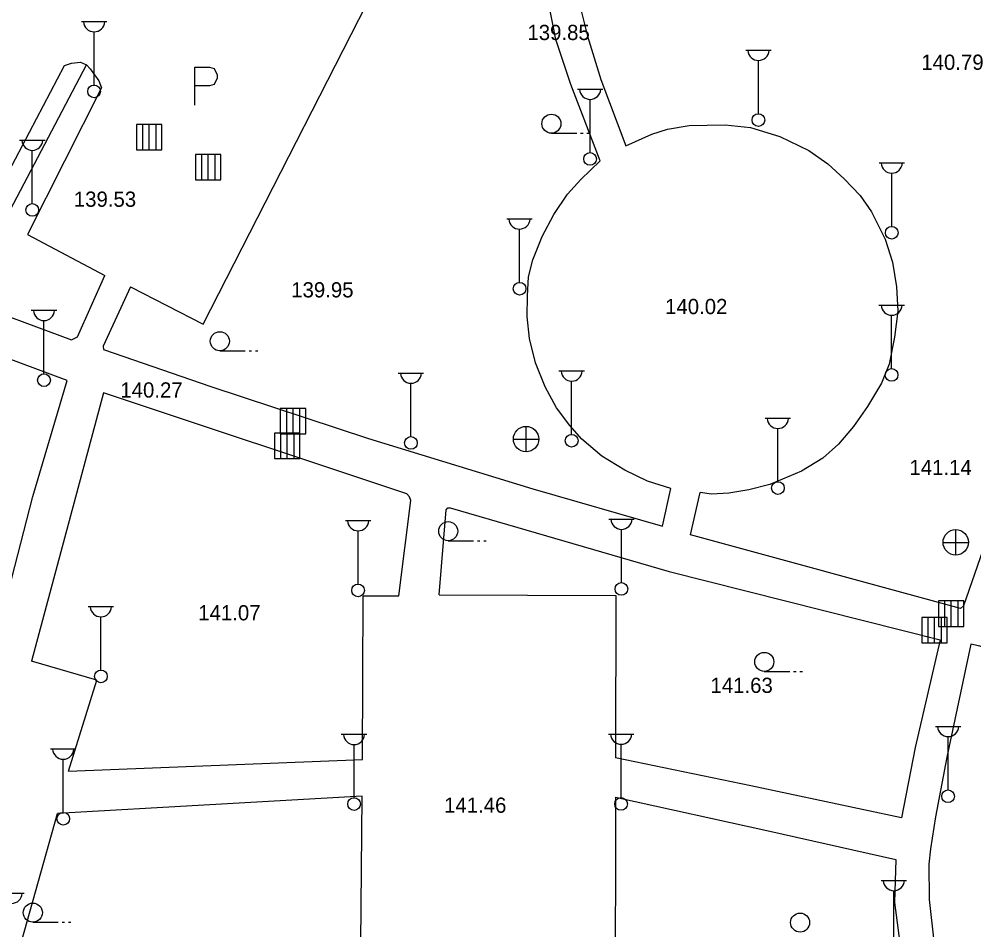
# Model space of a CAD drawing. Extents: x 419101 to 420177, y 4451541 to 4452254.
# Drawn here: x 419217 to 419292.2, y 4451893 to 4451964.7 of the extents above; entities that cross this region are included whole.
import ezdxf

# ---------------------------------------------------------------- set-up
doc = ezdxf.new("R2010")
doc.units = 0
doc.layers.add('3_HALİHAZIR', color=7, linetype='Continuous')

msp = doc.modelspace()

# ---------------------------------------------------------------- linework, layer by layer
at = {"layer": '3_HALİHAZIR'}
for p, q in [((419221.88, 4451964.531), (419223.88, 4451964.531)), ((419222.88, 4451959.531), (419222.88, 4451963.724)), ((419274.204, 4451962.281), (419276.204, 4451962.281)), ((419275.204, 4451957.281), (419275.204, 4451961.474)), ((419260.944, 4451959.217), (419262.944, 4451959.217)), ((419261.944, 4451954.217), (419261.944, 4451958.41)), ((419228.219, 4451956.44), (419226.219, 4451956.44)), ((419226.219, 4451956.44), (419226.219, 4451954.44)), ((419228.219, 4451956.44), (419226.219, 4451956.44)), ((419226.219, 4451956.44), (419226.219, 4451954.44)), ((419226.724, 4451954.44), (419226.724, 4451956.44)), ((419227.219, 4451954.44), (419227.219, 4451956.44)), ((419227.767, 4451954.44), (419227.767, 4451956.44)), ((419228.219, 4451954.44), (419228.219, 4451956.44)), ((419228.219, 4451954.44), (419228.219, 4451956.44)), ((419217.017, 4451955.203), (419219.017, 4451955.203)), ((419258.899, 4451955.745), (419260.899, 4451955.745)), ((419261.199, 4451955.745), (419261.399, 4451955.745)), ((419261.699, 4451955.745), (419261.899, 4451955.745)), ((419226.219, 4451954.44), (419228.219, 4451954.44)), ((419226.219, 4451954.44), (419228.219, 4451954.44)), ((419218.017, 4451950.203), (419218.017, 4451954.395)), ((419232.865, 4451954.061), (419230.865, 4451954.061)), ((419230.865, 4451954.061), (419230.865, 4451952.061)), ((419232.865, 4451954.061), (419230.865, 4451954.061)), ((419230.865, 4451954.061), (419230.865, 4451952.061)), ((419231.37, 4451952.061), (419231.37, 4451954.061)), ((419231.865, 4451952.061), (419231.865, 4451954.061)), ((419232.413, 4451952.061), (419232.413, 4451954.061)), ((419232.865, 4451952.061), (419232.865, 4451954.061)), ((419232.865, 4451952.061), (419232.865, 4451954.061)), ((419284.7, 4451953.408), (419286.7, 4451953.408)), ((419285.7, 4451948.407), (419285.7, 4451952.6)), ((419230.865, 4451952.061), (419232.865, 4451952.061)), ((419230.865, 4451952.061), (419232.865, 4451952.061)), ((419255.389, 4451949), (419257.389, 4451949)), ((419256.389, 4451944), (419256.389, 4451948.193)), ((419217.936, 4451941.799), (419219.936, 4451941.799)), ((419284.695, 4451942.215), (419286.695, 4451942.215)), ((419218.936, 4451936.799), (419218.936, 4451940.992)), ((419285.695, 4451937.215), (419285.695, 4451941.408)), ((419232.784, 4451938.615), (419234.784, 4451938.615)), ((419235.084, 4451938.615), (419235.284, 4451938.615)), ((419235.584, 4451938.615), (419235.784, 4451938.615)), ((419246.838, 4451936.858), (419248.838, 4451936.858)), ((419259.494, 4451937.027), (419261.494, 4451937.027)), ((419247.838, 4451931.858), (419247.838, 4451936.051)), ((419260.494, 4451932.027), (419260.494, 4451936.22)), ((419239.549, 4451934.063), (419237.549, 4451934.063)), ((419237.549, 4451934.063), (419237.549, 4451932.063)), ((419239.549, 4451934.063), (419237.549, 4451934.063)), ((419237.549, 4451934.063), (419237.549, 4451932.063)), ((419238.054, 4451932.063), (419238.054, 4451934.063)), ((419238.549, 4451932.063), (419238.549, 4451934.063)), ((419239.097, 4451932.063), (419239.097, 4451934.063)), ((419239.549, 4451932.063), (419239.549, 4451934.063)), ((419239.549, 4451932.063), (419239.549, 4451934.063)), ((419256.918, 4451930.65), (419256.918, 4451932.65)), ((419275.735, 4451933.298), (419277.735, 4451933.298)), ((419239.09, 4451932.129), (419237.09, 4451932.129)), ((419237.09, 4451932.129), (419237.09, 4451930.129)), ((419239.09, 4451932.129), (419237.09, 4451932.129)), ((419237.09, 4451932.129), (419237.09, 4451930.129)), ((419237.549, 4451932.063), (419239.549, 4451932.063)), ((419237.549, 4451932.063), (419239.549, 4451932.063)), ((419237.595, 4451930.129), (419237.595, 4451932.129)), ((419238.09, 4451930.129), (419238.09, 4451932.129)), ((419238.638, 4451930.129), (419238.638, 4451932.129)), ((419239.09, 4451930.129), (419239.09, 4451932.129)), ((419239.09, 4451930.129), (419239.09, 4451932.129)), ((419276.735, 4451928.298), (419276.735, 4451932.491)), ((419255.898, 4451931.64), (419257.898, 4451931.64)), ((419237.09, 4451930.129), (419239.09, 4451930.129)), ((419237.09, 4451930.129), (419239.09, 4451930.129)), ((419242.675, 4451925.245), (419244.675, 4451925.245)), ((419263.413, 4451925.361), (419265.413, 4451925.361)), ((419243.675, 4451920.245), (419243.675, 4451924.438)), ((419264.413, 4451920.361), (419264.413, 4451924.554)), ((419290.758, 4451922.522), (419290.758, 4451924.522)), ((419250.77, 4451923.659), (419252.77, 4451923.659)), ((419253.07, 4451923.659), (419253.27, 4451923.659)), ((419253.57, 4451923.659), (419253.77, 4451923.659)), ((419289.738, 4451923.512), (419291.738, 4451923.512)), ((419222.421, 4451918.474), (419224.421, 4451918.474)), ((419291.393, 4451918.912), (419289.393, 4451918.912)), ((419289.393, 4451918.912), (419289.393, 4451916.912)), ((419291.393, 4451918.912), (419289.393, 4451918.912)), ((419289.393, 4451918.912), (419289.393, 4451916.912)), ((419289.897, 4451916.912), (419289.897, 4451918.912)), ((419290.393, 4451916.912), (419290.393, 4451918.912)), ((419290.94, 4451916.912), (419290.94, 4451918.912)), ((419291.393, 4451916.912), (419291.393, 4451918.912)), ((419291.393, 4451916.912), (419291.393, 4451918.912)), ((419223.421, 4451913.474), (419223.421, 4451917.667)), ((419290.078, 4451917.614), (419288.078, 4451917.614)), ((419288.078, 4451917.614), (419288.078, 4451915.614)), ((419290.078, 4451917.614), (419288.078, 4451917.614)), ((419288.078, 4451917.614), (419288.078, 4451915.614)), ((419288.583, 4451915.614), (419288.583, 4451917.614)), ((419289.078, 4451915.614), (419289.078, 4451917.614)), ((419289.626, 4451915.614), (419289.626, 4451917.614)), ((419290.078, 4451915.614), (419290.078, 4451917.614)), ((419290.078, 4451915.614), (419290.078, 4451917.614)), ((419289.393, 4451916.912), (419291.393, 4451916.912)), ((419289.393, 4451916.912), (419291.393, 4451916.912)), ((419288.078, 4451915.614), (419290.078, 4451915.614)), ((419288.078, 4451915.614), (419290.078, 4451915.614)), ((419275.668, 4451913.367), (419277.668, 4451913.367)), ((419277.968, 4451913.367), (419278.168, 4451913.367)), ((419278.468, 4451913.367), (419278.668, 4451913.367)), ((419289.139, 4451909.035), (419291.139, 4451909.035)), ((419242.354, 4451908.416), (419244.354, 4451908.416)), ((419263.389, 4451908.435), (419265.389, 4451908.435)), ((419290.139, 4451904.035), (419290.139, 4451908.228)), ((419219.454, 4451907.26), (419221.454, 4451907.26)), ((419243.354, 4451903.416), (419243.354, 4451907.609)), ((419264.389, 4451903.435), (419264.389, 4451907.628)), ((419220.454, 4451902.26), (419220.454, 4451906.453)), ((419284.872, 4451896.909), (419286.872, 4451896.909)), ((419215.383, 4451895.905), (419217.383, 4451895.905)), ((419285.872, 4451891.909), (419285.872, 4451896.102)), ((419218.056, 4451893.622), (419220.056, 4451893.622)), ((419220.356, 4451893.622), (419220.556, 4451893.622)), ((419220.856, 4451893.622), (419221.056, 4451893.622))]:
    msp.add_line(p, q, dxfattribs=at)
for points in [[(419225.753, 4451943.645), (419231.463, 4451940.708), (419247.395, 4451971.917), (419233.987, 4451978.909), (419227.672, 4451967.208)], [(419268.313, 4451927.759), (419266.479, 4451928.342), (419264.675, 4451929.206), (419262.878, 4451930.327), (419261.3, 4451931.643), (419260.343, 4451932.716), (419259.306, 4451934.116), (419258.399, 4451935.77), (419257.645, 4451937.655), (419257.183, 4451939.576), (419256.986, 4451941.31), (419257.01, 4451942.935), (419257.098, 4451944.446), (419257.427, 4451945.771), (419258.175, 4451947.61), (419259.088, 4451949.342), (419260.177, 4451950.935), (419261.22, 4451952.091), (419262.743, 4451953.569), (419260.434, 4451959.576), (419259.244, 4451963.123), (419258.685, 4451965.933)], [(419261.169, 4451965.688), (419261.754, 4451963.393), (419262.79, 4451959.985), (419264.762, 4451954.753), (419266.808, 4451955.665), (419268.053, 4451956.064), (419269.745, 4451956.359), (419272.585, 4451956.416), (419274.576, 4451956.197), (419276.901, 4451955.475), (419279.181, 4451954.372), (419280.666, 4451953.328), (419281.967, 4451952.143), (419283.22, 4451950.837), (419284.104, 4451949.553), (419285.176, 4451947.412), (419285.753, 4451945.599), (419286.068, 4451943.66), (419286.181, 4451941.728), (419285.933, 4451939.694), (419285.501, 4451937.554), (419284.898, 4451936.059), (419283.802, 4451934.22), (419282.692, 4451932.662), (419281.519, 4451931.263), (419280.276, 4451930.169), (419278.597, 4451929.133), (419276.11, 4451928.088), (419274.448, 4451927.657), (419272.881, 4451927.392), (419271.51, 4451927.333), (419270.62, 4451927.46)], [(419220.563, 4451961.083), (419221.107, 4451961.268), (419221.805, 4451961.336), (419222.295, 4451961.123), (419222.577, 4451960.8), (419223.247, 4451959.881), (419223.46, 4451959.311)], [(419197.136, 4451918.487), (419205.971, 4451934.136), (419213.368, 4451947.439), (419220.563, 4451961.083)], [(419212.691, 4451942.927), (419222.295, 4451961.123)], [(419230.809, 4451960.948), (419231.979, 4451960.948)], [(419230.809, 4451957.948), (419230.809, 4451960.948)], [(419231.979, 4451960.948), (419232.329, 4451960.828), (419232.569, 4451960.338), (419232.569, 4451960.078), (419232.329, 4451959.568), (419231.979, 4451959.468)], [(419223.46, 4451959.311), (419217.63, 4451947.758), (419223.735, 4451944.539)], [(419231.979, 4451959.468), (419230.809, 4451959.468)], [(419301.88, 4451953.212), (419298.579, 4451940.489), (419295.49, 4451930.472), (419291.36, 4451918.537), (419291.107, 4451918.321), (419269.852, 4451924.12), (419270.62, 4451927.46)], [(419221.098, 4451939.48), (419221.576, 4451939.712), (419223.735, 4451944.539)], [(419225.753, 4451943.645), (419223.599, 4451938.976), (419223.636, 4451938.706), (419232.066, 4451935.796), (419244.482, 4451931.707), (419257.441, 4451927.737), (419267.644, 4451924.794), (419268.313, 4451927.759)], [(419212.596, 4451942.635), (419221.098, 4451939.48)], [(419214.93, 4451915.103), (419218.054, 4451927.133), (419220.76, 4451936.285), (419211.082, 4451939.857)], [(419223.623, 4451935.304), (419217.955, 4451914.18)], [(419246.885, 4451919.315), (419247.839, 4451926.817), (419247.735, 4451927.112), (419247.517, 4451927.343), (419223.623, 4451935.304)], [(419250.072, 4451919.396), (419250.598, 4451926.082), (419250.738, 4451926.257), (419250.917, 4451926.251), (419268.179, 4451921.235), (419289.513, 4451915.845), (419287.545, 4451907.386), (419286.468, 4451901.839), (419274.613, 4451904.356), (419263.947, 4451906.573)], [(419244.029, 4451906.425), (419244.082, 4451919.311), (419246.885, 4451919.315)], [(419250.072, 4451919.396), (419263.974, 4451919.348), (419263.947, 4451906.573)], [(419214.93, 4451915.103), (419209.679, 4451916.61), (419203.06, 4451893.744), (419216.544, 4451889.853), (419219.991, 4451902.168)], [(419408.052, 4451853.417), (419408.365, 4451853.43), (419408.59, 4451853.49), (419408.869, 4451853.883), (419412.402, 4451868.205), (419415.441, 4451880.805), (419415.543, 4451882.031), (419415.382, 4451882.661), (419414.992, 4451883.075), (419398.262, 4451887.052), (419388.861, 4451889.553), (419363.655, 4451896.337), (419342.32, 4451901.92), (419311.084, 4451910.253), (419292.544, 4451915.372), (419291.921, 4451915.507), (419290.054, 4451906.623), (419289.158, 4451901.922), (419288.75, 4451899.402), (419288.631, 4451898.187)], [(419220.871, 4451905.503), (419223.095, 4451912.676), (419217.955, 4451914.18)], [(419220.871, 4451905.503), (419244.029, 4451906.425)], [(419243.991, 4451903.535), (419219.991, 4451902.168)], [(419263.948, 4451903.458), (419263.908, 4451886.312), (419243.834, 4451886.192), (419243.991, 4451903.535)], [(419263.948, 4451903.458), (419276.09, 4451900.797), (419286.026, 4451898.564), (419285.929, 4451895.182), (419286.387, 4451891.582)], [(419288.631, 4451898.187), (419288.642, 4451895.409), (419289.019, 4451892.128), (419289.81, 4451889.215), (419290.76, 4451887.192), (419291.827, 4451885.323), (419293.456, 4451883.526), (419295.74, 4451881.91), (419300.066, 4451879.65), (419304.429, 4451877.858), (419313.472, 4451875.251), (419329.078, 4451870.247), (419343.44, 4451866.378), (419356.242, 4451862.804), (419370.603, 4451858.129), (419372.424, 4451857.558), (419382.301, 4451855.127), (419387.603, 4451854.09), (419392.41, 4451853.74), (419397.492, 4451853.629), (419404.634, 4451853.566), (419407.379, 4451853.505), (419408.052, 4451853.417)]]:
    msp.add_lwpolyline(points, dxfattribs=at)
for centre, radius in [((419222.88, 4451959.031), 0.5), ((419258.899, 4451956.495), 0.75), ((419275.204, 4451956.781), 0.5), ((419261.944, 4451953.717), 0.5), ((419218.017, 4451949.703), 0.5), ((419285.7, 4451947.907), 0.5), ((419256.389, 4451943.5), 0.5), ((419232.784, 4451939.365), 0.75), ((419285.695, 4451936.715), 0.5), ((419218.936, 4451936.299), 0.5), ((419256.903, 4451931.658), 1), ((419260.494, 4451931.527), 0.5), ((419247.838, 4451931.358), 0.5), ((419276.735, 4451927.798), 0.5), ((419250.77, 4451924.409), 0.75), ((419290.743, 4451923.53), 1), ((419243.675, 4451919.745), 0.5), ((419264.413, 4451919.861), 0.5), ((419275.668, 4451914.117), 0.75), ((419223.421, 4451912.974), 0.5), ((419243.354, 4451902.916), 0.5), ((419264.389, 4451902.935), 0.5), ((419290.139, 4451903.535), 0.5), ((419220.454, 4451901.76), 0.5), ((419218.056, 4451894.372), 0.75), ((419278.485, 4451893.589), 0.75)]:
    msp.add_circle(centre, radius, dxfattribs=at)
for centre in [(419222.88, 4451964.561), (419275.204, 4451962.31), (419261.944, 4451959.247), (419218.017, 4451955.232), (419285.7, 4451953.437), (419256.389, 4451949.03), (419218.936, 4451941.829), (419285.695, 4451942.245), (419247.838, 4451936.888), (419260.494, 4451937.057), (419276.735, 4451933.328), (419243.675, 4451925.274), (419264.413, 4451925.39), (419223.421, 4451918.504), (419290.139, 4451909.065), (419243.354, 4451908.445), (419264.389, 4451908.465), (419220.454, 4451907.289), (419285.872, 4451896.939), (419216.383, 4451895.934)]:
    msp.add_arc(centre, 0.837, 183.298, 356.90719, dxfattribs=at)

# ---------------------------------------------------------------- texts
for s, p in [('139.85 ', (419257.011, 4451963.079)), ('140.79 ', (419288.031, 4451960.733)), ('139.53 ', (419221.286, 4451949.949)), ('139.95 ', (419238.408, 4451942.814)), ('140.02 ', (419267.852, 4451941.497)), ('140.27 ', (419224.949, 4451934.927)), ('141.14 ', (419287.096, 4451928.821)), ('141.07 ', (419231.084, 4451917.384)), ('141.63 ', (419271.427, 4451911.671)), ('141.46 ', (419250.445, 4451902.234))]:
    msp.add_text(s, height=1.2, rotation=359.99801, dxfattribs=at).set_placement(p)

doc.saveas('drawing.dxf')
